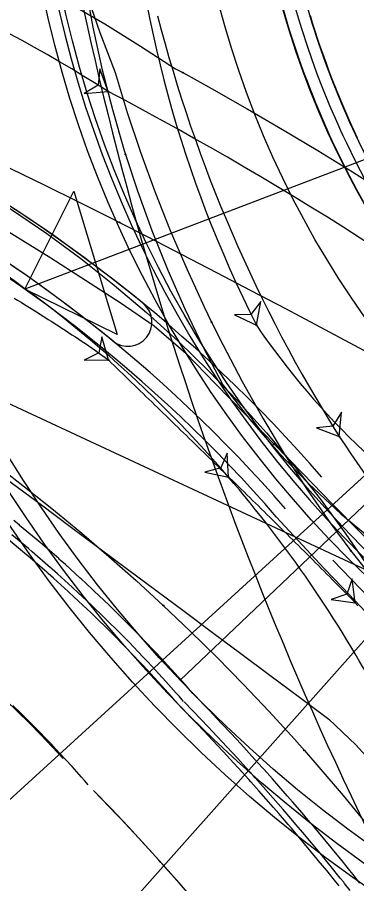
# Model space of a CAD drawing. Extents: x -70 to 701944, y -4 to 666871.
# Drawn here: x 668097.5 to 668125.6, y 656434.2 to 656505.9 of the extents above; entities that cross this region are included whole.
import ezdxf

# ---------------------------------------------------------------- set-up
doc = ezdxf.new("R2010")
doc.units = 0
for name, color, linetype in [('R_Detour', 7, 'Continuous'), ('R_Draft', 7, 'Continuous'), ('R_Horz Alg', 7, 'Continuous'), ('R_No Plot', 7, 'Continuous'), ('R_Proposed Road', 7, 'Continuous'), ('R_Striping', 7, 'Continuous'), ('T_Indications', 7, 'Continuous'), ('T_Vehicle Path Lt Major', 7, 'Continuous'), ('T_Vehicle Path Rt', 7, 'Continuous')]:
    doc.layers.add(name, color=color, linetype=linetype)

msp = doc.modelspace()

# ---------------------------------------------------------------- linework, layer by layer
at = {"layer": 'R_Detour'}
msp.add_lwpolyline([(668156.968, 656505.809), (668098.104, 656483.37), (668102.166, 656491.5), (668105.741, 656479.63), (668098.104, 656483.37)], dxfattribs=at)
at = {"layer": 'R_Draft'}
for p, q in [((668048.66, 656496.317), (668125.346, 656460.607)), ((668085.114, 656430.38), (668136.034, 656476.902)), ((668137.048, 656475.814), (668110.971, 656451.008))]:
    msp.add_line(p, q, dxfattribs=at)
msp.add_circle((668190.665, 656526.816), 79, dxfattribs=at)
msp.add_arc((668184.446, 656587.521), 140, 245.03012, 274.27676, dxfattribs=at)
at = {"layer": 'R_Horz Alg'}
msp.add_arc((668190.665, 656526.816), 74, 177.41608, 357.41608, dxfattribs=at)
at = {"layer": 'R_No Plot'}
for points in [[(668087.77, 656531.461), (668190.665, 656526.812), (668101.576, 656426.615), (668083.852, 656444.75)], [(668101.576, 656426.615), (668190.665, 656526.812), (668213.226, 656419.155), (668199.019, 656414.941), (668115.413, 656408.698)]]:
    msp.add_lwpolyline(points, close=True, dxfattribs=at)
for radius in [113, 111.5, 110, 93, 91.5]:
    msp.add_circle((668190.665, 656526.816), radius, dxfattribs=at)
at = {"layer": 'R_Proposed Road'}
for points in [[(668119.561, 656506.316), (668119.813, 656505.461), (668120.057, 656504.667), (668120.592, 656503.03), (668121.164, 656501.406), (668121.417, 656500.727), (668121.774, 656499.796), (668122.422, 656498.2), (668123.106, 656496.62), (668123.336, 656496.111), (668123.532, 656495.685), (668123.827, 656495.056), (668124.584, 656493.51), (668125.377, 656491.981), (668125.563, 656491.635), (668126.205, 656490.471)], [(668120.522, 656506.593), (668120.771, 656505.75), (668121.011, 656504.967), (668121.539, 656503.352), (668122.103, 656501.75), (668122.352, 656501.079), (668122.705, 656500.161), (668123.344, 656498.587), (668124.019, 656497.028), (668124.246, 656496.526), (668124.439, 656496.106), (668124.73, 656495.485), (668125.477, 656493.96), (668126.259, 656492.452)], [(668121.728, 656506.039), (668121.966, 656505.266), (668122.486, 656503.673), (668123.043, 656502.093), (668123.288, 656501.432), (668123.636, 656500.526), (668124.266, 656498.974), (668124.932, 656497.436), (668125.156, 656496.941), (668125.346, 656496.526), (668125.633, 656495.915)], [(668121.728, 656506.039), (668121.966, 656505.266), (668122.486, 656503.673), (668123.043, 656502.093), (668123.288, 656501.432), (668123.636, 656500.526), (668124.266, 656498.974), (668124.932, 656497.436), (668125.156, 656496.941), (668125.346, 656496.526), (668125.633, 656495.915)], [(668112.014, 656449.91), (668111.666, 656450.306), (668111.399, 656450.609), (668110.535, 656451.572), (668109.954, 656452.209), (668109.027, 656453.206), (668108.648, 656453.607), (668108.201, 656454.075), (668107.488, 656454.812), (668106.414, 656455.9), (668106.303, 656456.01), (668105.921, 656456.39), (668105.132, 656457.162), (668104.599, 656457.676), (668104.324, 656457.938), (668103.186, 656459.008), (668102.763, 656459.399), (668102.699, 656459.457), (668101.473, 656460.568), (668101.047, 656460.946), (668100.979, 656461.007), (668100.914, 656461.064), (668099.368, 656462.405), (668099.057, 656462.669), (668097.676, 656463.82), (668097.662, 656463.832), (668097.2, 656464.209)], [(668110.884, 656448.923), (668110.541, 656449.314), (668110.277, 656449.613), (668109.424, 656450.564), (668108.85, 656451.194), (668107.934, 656452.178), (668107.56, 656452.574), (668107.118, 656453.037), (668106.415, 656453.765), (668105.354, 656454.839), (668105.244, 656454.948), (668104.866, 656455.323), (668104.088, 656456.085), (668103.561, 656456.593), (668103.29, 656456.852), (668102.166, 656457.909), (668101.748, 656458.294), (668101.685, 656458.352), (668100.474, 656459.449), (668100.053, 656459.823), (668099.986, 656459.883), (668099.921, 656459.939), (668098.395, 656461.263), (668098.088, 656461.524), (668096.723, 656462.661)], [(668111.253, 656449.246), (668110.909, 656449.638), (668110.643, 656449.938), (668109.787, 656450.893), (668109.21, 656451.525), (668108.291, 656452.514), (668107.915, 656452.912), (668107.472, 656453.376), (668106.765, 656454.107), (668105.7, 656455.185), (668105.59, 656455.295), (668105.211, 656455.671), (668104.429, 656456.437), (668103.9, 656456.946), (668103.628, 656457.207), (668102.499, 656458.268), (668102.08, 656458.655), (668102.016, 656458.713), (668100.8, 656459.815), (668100.378, 656460.19), (668100.31, 656460.25), (668100.246, 656460.307), (668098.713, 656461.636), (668098.404, 656461.898), (668097.034, 656463.04)], [(668125.847, 656434.204), (668125.377, 656434.794), (668125.295, 656434.897), (668125.014, 656435.248), (668124.264, 656436.176), (668123.562, 656437.034), (668123.472, 656437.144), (668121.889, 656439.043), (668121.715, 656439.249), (668121.324, 656439.709), (668121.062, 656440.016), (668120.266, 656440.941), (668119.836, 656441.436), (668118.606, 656442.835), (668117.927, 656443.596), (668117.766, 656443.775), (668116.911, 656444.72), (668116.474, 656445.198), (668115.986, 656445.729), (668115.184, 656446.593), (668114.377, 656447.452), (668114.015, 656447.834), (668113.427, 656448.45), (668112.014, 656449.91)], [(668103.352, 656442.345), (668103.038, 656442.704), (668102.796, 656442.978), (668102.014, 656443.849), (668101.488, 656444.426), (668100.649, 656445.328), (668100.306, 656445.691), (668099.902, 656446.115), (668099.257, 656446.781), (668098.284, 656447.766), (668098.184, 656447.866), (668097.838, 656448.209), (668097.125, 656448.908)], [(668124.123, 656433.96), (668123.844, 656434.309), (668123.1, 656435.23), (668122.404, 656436.082), (668122.314, 656436.19), (668120.743, 656438.075), (668120.57, 656438.279), (668120.182, 656438.737), (668119.922, 656439.041), (668119.132, 656439.959), (668118.706, 656440.451), (668117.484, 656441.839), (668116.81, 656442.595), (668116.65, 656442.772), (668115.802, 656443.71), (668115.369, 656444.185), (668114.884, 656444.712), (668114.087, 656445.569), (668113.287, 656446.421), (668112.927, 656446.801), (668112.344, 656447.412), (668110.941, 656448.861)], [(668125.055, 656433.576), (668124.588, 656434.164), (668124.506, 656434.266), (668124.226, 656434.616), (668123.48, 656435.539), (668122.782, 656436.393), (668122.693, 656436.502), (668121.117, 656438.391), (668120.944, 656438.596), (668120.555, 656439.054), (668120.295, 656439.36), (668119.503, 656440.28), (668119.075, 656440.773), (668117.851, 656442.164), (668117.175, 656442.922), (668117.015, 656443.1), (668116.164, 656444.04), (668115.73, 656444.516), (668115.244, 656445.044), (668114.446, 656445.904), (668113.643, 656446.758), (668113.283, 656447.138), (668112.698, 656447.751), (668111.292, 656449.204)], [(668111.166, 656433.881), (668110.006, 656435.2), (668109.366, 656435.918), (668109.214, 656436.087), (668108.408, 656436.977), (668107.996, 656437.428), (668107.536, 656437.928), (668106.78, 656438.743), (668106.019, 656439.552), (668105.678, 656439.913), (668105.124, 656440.493), (668103.791, 656441.87)]]:
    msp.add_lwpolyline(points, dxfattribs=at)
for radius in [74, 72]:
    msp.add_circle((668190.665, 656526.816), radius, dxfattribs=at)
at = {"layer": 'R_Striping'}
for centre, radius, start, end in [((668190.665, 656526.816), 92, 158.11886, 52.72223), ((668030.578, 656387.833), 122, 40.96363, 85.60006), ((668030.578, 656387.833), 122, 50.64039, 85.60006), ((668396.201, 656569.929), 300, 192.14331, 210.9515), ((668030.576, 656387.835), 118, 40.96286, 85.60006), ((668030.576, 656387.835), 118, 50.63907, 85.60006), ((668106.636, 656480.652), 2.001, 232.28519, 48.99295), ((667982.323, 656322.221), 198, 4.19456, 44.47942)]:
    msp.add_arc(centre, radius, start, end, dxfattribs=at)
at = {"layer": 'T_Indications'}
for centre, radius, start, end in [((668020.752, 656370.322), 109.5, 42.64581, 87.41302), ((667968.296, 656309.388), 189.5, 4.30155, 44.35577)]:
    msp.add_arc(centre, radius, start, end, dxfattribs=at)
at = {"layer": 'T_Vehicle Path Lt Major'}
for points in [[(668100.844, 656547.404), (668100.712, 656546.705), (668100.149, 656543.19), (668099.742, 656539.654), (668099.493, 656536.103), (668099.402, 656532.544), (668099.47, 656528.984), (668099.695, 656525.431), (668100.078, 656521.891), (668100.618, 656518.372), (668101.314, 656514.88), (668102.165, 656511.423), (668103.168, 656508.006), (668104.322, 656504.638), (668105.584, 656501.319), (668106.59, 656498.003), (668107.686, 656494.716), (668108.872, 656491.46), (668110.146, 656488.237), (668111.507, 656485.05), (668112.955, 656481.901), (668113.558, 656480.653)], [(668099.855, 656533.569), (668099.901, 656529.908), (668100.17, 656526.255), (668100.66, 656522.626), (668101.37, 656519.033), (668102.162, 656515.494), (668102.573, 656512.006), (668103.099, 656508.532), (668103.74, 656505.077), (668104.495, 656501.646), (668105.363, 656498.241), (668106.343, 656494.867), (668106.447, 656494.531)], [(668077.018, 656517.99), (668079.649, 656517.107), (668082.91, 656515.927), (668086.14, 656514.662), (668089.336, 656513.312), (668092.496, 656511.88), (668095.617, 656510.365), (668098.697, 656508.77), (668101.735, 656507.094), (668104.728, 656505.34), (668107.674, 656503.507), (668110.583, 656501.631), (668111.179, 656501.306)], [(668074.482, 656502.895), (668076.843, 656502.015), (668079.773, 656500.883), (668082.681, 656499.715), (668085.565, 656498.513), (668088.427, 656497.276), (668091.266, 656496.006), (668094.101, 656494.698), (668096.931, 656493.359), (668099.751, 656491.993), (668102.564, 656490.604), (668105.375, 656489.193), (668105.949, 656488.902)], [(668111.179, 656501.306), (668113.556, 656499.992), (668116.509, 656498.318), (668119.443, 656496.608), (668122.355, 656494.864), (668125.247, 656493.084), (668128.117, 656491.27), (668130.965, 656489.422), (668133.792, 656487.541), (668136.595, 656485.625), (668139.375, 656483.676), (668142.132, 656481.694), (668144.891, 656479.734), (668147.71, 656477.909), (668150.542, 656476.111), (668153.422, 656474.324), (668156.27, 656472.588), (668159.167, 656471.008), (668160.075, 656470.613)], [(668106.447, 656494.531), (668107.434, 656491.527), (668108.635, 656488.224), (668109.945, 656484.964), (668111.362, 656481.748), (668112.884, 656478.581), (668114.511, 656475.466), (668116.732, 656472.598), (668119.106, 656469.855), (668121.626, 656467.245), (668124.284, 656464.774), (668127.072, 656462.452), (668129.097, 656460.918)], [(668093.685, 656491.806), (668093.995, 656491.663), (668097.017, 656489.984), (668099.918, 656487.993), (668102.75, 656485.905), (668105.509, 656483.722), (668108.193, 656481.446), (668110.798, 656479.08), (668113.321, 656476.627), (668115.758, 656474.089), (668118.109, 656471.47), (668120.368, 656468.772), (668122.547, 656466.01), (668124.632, 656463.178), (668126.622, 656460.278), (668128.513, 656457.312), (668130.627, 656454.751), (668133.035, 656452.399), (668135.814, 656450.535), (668138.62, 656448.928), (668141.467, 656447.382), (668142.617, 656446.782)], [(668105.949, 656488.902), (668108.244, 656487.732), (668111.108, 656486.256), (668113.967, 656484.768), (668116.823, 656483.271), (668119.676, 656481.767), (668122.528, 656480.257), (668125.379, 656478.744), (668128.23, 656477.228), (668131.082, 656475.713), (668133.936, 656474.2), (668136.793, 656472.683), (668139.664, 656471.158), (668142.541, 656469.631), (668145.42, 656468.101), (668148.304, 656466.57), (668151.242, 656464.979), (668154.157, 656463.274), (668155.034, 656462.767)], [(668113.558, 656480.653), (668114.488, 656478.793), (668116.105, 656475.727), (668117.805, 656472.707), (668119.587, 656469.734), (668121.449, 656466.811), (668123.436, 656463.948), (668125.102, 656461.705)], [(668087.051, 656474.564), (668087.309, 656474.384), (668089.827, 656472.599), (668092.272, 656470.836), (668094.695, 656469.064), (668097.1, 656467.289), (668099.49, 656465.514), (668101.866, 656463.738), (668104.234, 656461.967), (668106.597, 656460.206), (668108.954, 656458.454), (668111.302, 656456.703), (668113.647, 656454.954), (668115.986, 656453.209), (668118.404, 656451.406), (668120.837, 656449.591), (668123.283, 656447.766), (668125.524, 656445.642), (668127.7, 656443.241), (668130.307, 656440.978), (668132.963, 656438.774), (668134.039, 656437.909)], [(668125.102, 656461.705), (668125.527, 656461.15), (668127.7, 656458.416), (668129.956, 656455.748), (668132.29, 656453.15), (668134.702, 656450.622), (668137.178, 656448.165), (668139.102, 656445.562), (668141.142, 656442.924), (668143.182, 656440.25), (668145.212, 656437.573), (668147.161, 656434.864), (668149.177, 656432.182), (668151.171, 656429.493), (668153.115, 656426.78), (668155.015, 656424.028), (668155.576, 656423.195)]]:
    msp.add_lwpolyline(points, dxfattribs=at)
for points in [[(668105.013, 656499.74), (668104.33, 656501.62), (668104.17, 656500.278), (668103.021, 656499.567)], [(668117.282, 656480.397), (668117.653, 656482.362), (668116.831, 656481.289), (668115.48, 656481.264)], [(668124.139, 656471.19), (668124.321, 656473.182), (668123.605, 656472.036), (668122.262, 656471.882)], [(668114.974, 656467.81), (668114.87, 656469.807), (668114.325, 656468.571), (668113.018, 656468.226)]]:
    msp.add_lwpolyline(points, close=True, dxfattribs=at)
for centre in [(668111.179, 656501.306), (668111.179, 656501.306), (668105.013, 656499.74), (668105.013, 656499.74), (668106.447, 656494.531), (668106.447, 656494.531), (668105.949, 656488.902), (668105.949, 656488.902), (668113.558, 656480.653), (668113.558, 656480.653), (668117.282, 656480.397), (668117.282, 656480.397), (668124.139, 656471.19), (668124.139, 656471.19), (668114.974, 656467.81), (668114.974, 656467.81), (668125.102, 656461.705), (668125.102, 656461.705)]:
    msp.add_circle(centre, 0.0417, dxfattribs=at)
for centre, radius, start, end in [((668207.89, 656526.202), 101.528, 183.70147, 206.81788), ((668036.087, 656391.687), 128.164, 57.46639, 74.38586), ((668227.836, 656536.637), 122.624, 194.4657, 212.25738), ((667974.815, 656251.878), 279.977, 51.74849, 62.28771), ((668039.932, 656403.698), 98.7, 40.5087, 59.22048), ((668168.472, 656515.001), 61.789, 214.05857, 239.55307), ((668217.546, 656532.108), 111.517, 213.11128, 227.41035), ((668039.056, 656402.364), 100.234, 28.09027, 40.76329)]:
    msp.add_arc(centre, radius, start, end, dxfattribs=at)
at = {"layer": 'T_Vehicle Path Rt'}
msp.add_line((668118.928, 656464.536), (668122.882, 656460.254), dxfattribs=at)
for points in [[(668092.087, 656490.952), (668094.44, 656489.538), (668097.365, 656487.763), (668100.266, 656485.96), (668103.144, 656484.131), (668105.994, 656482.262), (668108.807, 656480.335), (668111.439, 656478.08), (668113.889, 656475.55), (668116.319, 656473.044), (668118.733, 656470.557)], [(668097.227, 656482.641), (668097.511, 656482.466), (668097.795, 656482.291), (668098.078, 656482.116), (668098.362, 656481.94), (668098.645, 656481.764), (668098.927, 656481.587), (668099.209, 656481.41), (668099.491, 656481.232), (668099.772, 656481.053), (668100.053, 656480.873), (668100.334, 656480.694), (668100.614, 656480.513), (668100.894, 656480.332), (668101.174, 656480.151), (668101.454, 656479.97), (668101.733, 656479.788), (668102.012, 656479.606), (668102.291, 656479.424), (668102.569, 656479.24), (668102.846, 656479.054), (668103.123, 656478.868), (668103.398, 656478.68), (668103.673, 656478.492), (668103.946, 656478.301), (668104.218, 656478.108), (668104.488, 656477.912), (668104.756, 656477.714), (668105.023, 656477.514)], [(668105.023, 656477.514), (668105.263, 656477.283), (668105.503, 656477.051), (668105.743, 656476.82), (668105.982, 656476.589), (668106.222, 656476.357), (668106.462, 656476.126), (668106.702, 656475.894), (668106.941, 656475.662), (668107.181, 656475.43), (668107.42, 656475.199), (668107.66, 656474.967), (668107.899, 656474.735), (668108.139, 656474.503), (668108.378, 656474.271), (668108.617, 656474.039), (668108.857, 656473.807), (668109.096, 656473.574), (668109.335, 656473.342), (668109.574, 656473.11), (668109.813, 656472.878), (668110.052, 656472.645), (668110.291, 656472.413), (668110.53, 656472.181), (668110.769, 656471.948), (668111.008, 656471.716), (668111.247, 656471.484), (668111.484, 656471.249), (668111.722, 656471.015), (668111.96, 656470.782), (668112.199, 656470.55), (668112.438, 656470.317), (668112.676, 656470.085), (668112.915, 656469.852), (668113.154, 656469.62), (668113.393, 656469.387), (668113.632, 656469.154), (668113.87, 656468.922), (668114.109, 656468.689), (668114.347, 656468.456), (668114.586, 656468.223), (668114.824, 656467.99), (668115.063, 656467.757), (668115.301, 656467.525), (668115.54, 656467.291), (668115.778, 656467.058), (668116.016, 656466.825), (668116.254, 656466.592), (668116.492, 656466.359), (668116.73, 656466.125), (668116.968, 656465.892), (668117.206, 656465.658), (668117.443, 656465.424), (668117.681, 656465.19), (668117.919, 656464.957), (668118.156, 656464.723), (668118.393, 656464.489), (668118.631, 656464.254), (668118.868, 656464.02), (668119.105, 656463.786), (668119.342, 656463.552), (668119.579, 656463.318), (668119.816, 656463.083), (668120.053, 656462.849), (668120.29, 656462.614), (668120.525, 656462.378), (668120.762, 656462.143), (668120.998, 656461.908), (668121.234, 656461.672), (668121.47, 656461.437), (668121.706, 656461.201), (668121.941, 656460.966), (668122.177, 656460.73), (668122.412, 656460.494), (668122.647, 656460.257), (668122.882, 656460.021), (668123.117, 656459.784), (668123.352, 656459.548), (668123.587, 656459.311), (668123.821, 656459.074), (668124.056, 656458.837), (668124.29, 656458.6), (668124.524, 656458.363), (668124.759, 656458.126), (668124.993, 656457.889), (668125.227, 656457.651), (668125.461, 656457.414)], [(668085.938, 656475.724), (668088.025, 656474.337), (668090.61, 656472.556), (668093.129, 656470.753), (668095.611, 656468.911), (668098.069, 656467.024), (668100.494, 656465.093), (668102.818, 656463.175), (668105.071, 656461.248), (668107.325, 656459.251), (668109.574, 656457.187)], [(668118.733, 656470.557), (668121.139, 656468.095), (668123.534, 656465.644), (668125.916, 656463.2), (668128.283, 656460.753), (668130.634, 656458.303), (668131.535, 656457.273)], [(668125.461, 656457.414), (668125.675, 656457.159)], [(668109.574, 656457.187), (668111.806, 656455.066), (668114.006, 656452.9), (668116.182, 656450.682), (668118.327, 656448.415), (668120.429, 656446.109), (668121.25, 656445.186)], [(668121.25, 656445.186), (668122.459, 656443.8), (668124.464, 656441.439), (668126.451, 656439.014), (668128.393, 656436.563), (668130.293, 656434.084), (668132.171, 656431.547), (668134.024, 656428.957), (668135.833, 656426.343), (668137.602, 656423.701), (668139.323, 656421.034), (668140.984, 656418.36), (668142.564, 656415.716), (668144.111, 656413.02), (668145.617, 656410.286), (668147.077, 656407.524), (668148.495, 656404.731), (668149.88, 656401.89), (668151.223, 656399.015), (668152.499, 656396.158), (668153.719, 656393.301), (668154.436, 656391.561)]]:
    msp.add_lwpolyline(points, dxfattribs=at)
for points in [[(668105.023, 656477.514), (668104.487, 656479.441), (668104.224, 656478.115), (668103.023, 656477.495)], [(668125.461, 656457.414), (668125.218, 656459.399), (668124.76, 656458.127), (668123.48, 656457.693)]]:
    msp.add_lwpolyline(points, close=True, dxfattribs=at)
for centre in [(668105.023, 656477.514), (668105.023, 656477.514), (668118.733, 656470.557), (668118.733, 656470.557), (668125.461, 656457.414), (668125.461, 656457.414), (668109.574, 656457.187), (668109.574, 656457.187), (668121.25, 656445.186), (668121.25, 656445.186)]:
    msp.add_circle(centre, 0.0417, dxfattribs=at)
for centre, radius, start, end in [((668030.578, 656387.833), 117, 40.96363, 85.60006), ((667982.322, 656322.225), 197, 4.19432, 44.47942)]:
    msp.add_arc(centre, radius, start, end, dxfattribs=at)

doc.saveas('drawing.dxf')
